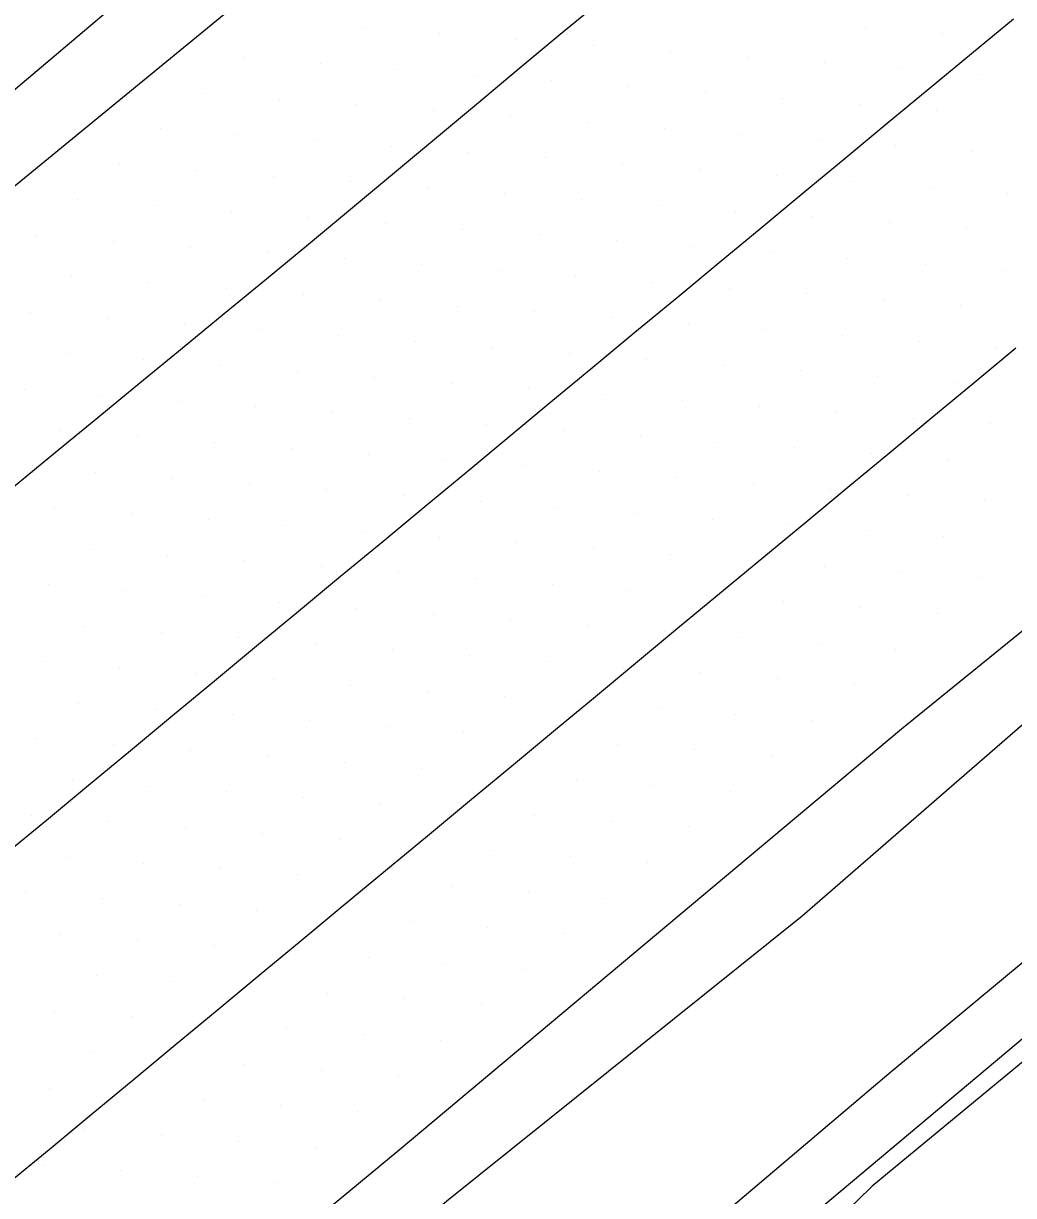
# Model space of a CAD drawing. Extents: x 1548934 to 1561348, y 809680 to 824075.
# Drawn here: x 1551561.3 to 1551606.6, y 810433 to 810486.7 of the extents above; entities that cross this region are included whole.
import ezdxf

# ---------------------------------------------------------------- set-up
doc = ezdxf.new("R2010")
doc.units = 0
for name, color, linetype in [('E_NCDOT_Vertical_Profile_Ground_Line', 7, 'Continuous'), ('Exist DTM Scan Elevation Point', 7, 'Continuous'), ('P_RDY_Terminator_Cell', 7, 'Continuous'), ('Pattern_8', 7, 'Continuous'), ('PH Exist DTM Breakline', 7, 'Continuous')]:
    doc.layers.add(name, color=color, linetype=linetype)

msp = doc.modelspace()

# ---------------------------------------------------------------- linework, layer by layer
at = {"layer": 'E_NCDOT_Vertical_Profile_Ground_Line'}
for points in [[(1551472.114, 810348.455), (1551474.033, 810349.864), (1551485.635, 810359.04), (1551508.804, 810378.107), (1551532.171, 810396.944), (1551555.367, 810415.98), (1551578.48, 810435.112), (1551601.469, 810454.389), (1551624.767, 810473.305), (1551647.833, 810492.493), (1551655.173, 810499.148), (1551678.162, 810518.425), (1551701.203, 810537.641), (1551723.995, 810557.146), (1551746.83, 810576.602), (1551761.526, 810588.983)], [(1551444.488, 810384.265), (1551456.113, 810393.415), (1551479.337, 810412.419), (1551502.581, 810431.398), (1551525.841, 810450.36), (1551548.958, 810469.487), (1551572.158, 810488.519), (1551595.194, 810507.741), (1551618.411, 810526.751), (1551626.097, 810533.004), (1551648.898, 810552.5)]]:
    msp.add_lwpolyline(points, dxfattribs=at)
at = {"layer": 'Exist DTM Scan Elevation Point'}
for p, q in [((1551576.776, 810486.488), (1551576.776, 810486.488)), ((1551580.301, 810486.22), (1551580.301, 810486.22)), ((1551599.822, 810486.51), (1551599.822, 810486.51)), ((1551603.347, 810486.242), (1551603.347, 810486.242)), ((1551583.826, 810485.952), (1551583.826, 810485.952)), ((1551587.351, 810485.684), (1551587.351, 810485.684)), ((1551590.876, 810485.417), (1551590.876, 810485.417)), ((1551594.401, 810485.149), (1551594.401, 810485.149)), ((1551571.355, 810485.127), (1551571.355, 810485.127)), ((1551574.88, 810484.859), (1551574.88, 810484.859)), ((1551597.926, 810484.881), (1551597.926, 810484.881)), ((1551601.451, 810484.613), (1551601.451, 810484.613)), ((1551578.405, 810484.591), (1551578.405, 810484.591)), ((1551581.93, 810484.323), (1551581.93, 810484.323)), ((1551604.976, 810484.346), (1551604.976, 810484.346)), ((1551585.454, 810484.055), (1551585.454, 810484.055)), ((1551588.979, 810483.788), (1551588.979, 810483.788)), ((1551569.458, 810483.498), (1551569.458, 810483.498)), ((1551572.983, 810483.23), (1551572.983, 810483.23)), ((1551592.504, 810483.52), (1551592.504, 810483.52)), ((1551596.03, 810483.252), (1551596.03, 810483.252)), ((1551576.508, 810482.962), (1551576.508, 810482.962)), ((1551580.033, 810482.694), (1551580.033, 810482.694)), ((1551599.555, 810482.984), (1551599.555, 810482.984)), ((1551603.08, 810482.717), (1551603.08, 810482.717)), ((1551583.558, 810482.426), (1551583.558, 810482.426)), ((1551587.083, 810482.159), (1551587.083, 810482.159)), ((1551567.562, 810481.869), (1551567.562, 810481.869)), ((1551571.087, 810481.601), (1551571.087, 810481.601)), ((1551590.608, 810481.891), (1551590.608, 810481.891)), ((1551594.133, 810481.623), (1551594.133, 810481.623)), ((1551574.612, 810481.333), (1551574.612, 810481.333)), ((1551578.137, 810481.065), (1551578.137, 810481.065)), ((1551597.658, 810481.355), (1551597.658, 810481.355)), ((1551601.184, 810481.088), (1551601.184, 810481.088)), ((1551581.662, 810480.798), (1551581.662, 810480.798)), ((1551585.187, 810480.53), (1551585.187, 810480.53)), ((1551604.709, 810480.82), (1551604.709, 810480.82)), ((1551565.665, 810480.24), (1551565.665, 810480.24)), ((1551569.19, 810479.972), (1551569.19, 810479.972)), ((1551588.712, 810480.262), (1551588.712, 810480.262)), ((1551592.237, 810479.994), (1551592.237, 810479.994)), ((1551572.715, 810479.704), (1551572.715, 810479.704)), ((1551576.24, 810479.437), (1551576.24, 810479.437)), ((1551595.762, 810479.727), (1551595.762, 810479.727)), ((1551599.287, 810479.459), (1551599.287, 810479.459)), ((1551579.765, 810479.169), (1551579.765, 810479.169)), ((1551583.29, 810478.901), (1551583.29, 810478.901)), ((1551602.813, 810479.191), (1551602.813, 810479.191)), ((1551606.338, 810478.924), (1551606.338, 810478.924)), ((1551563.769, 810478.611), (1551563.769, 810478.611)), ((1551567.294, 810478.343), (1551567.294, 810478.343)), ((1551586.815, 810478.633), (1551586.815, 810478.633)), ((1551590.34, 810478.365), (1551590.34, 810478.365)), ((1551570.819, 810478.075), (1551570.819, 810478.075)), ((1551574.344, 810477.808), (1551574.344, 810477.808)), ((1551593.866, 810478.098), (1551593.866, 810478.098)), ((1551597.391, 810477.83), (1551597.391, 810477.83)), ((1551577.869, 810477.54), (1551577.869, 810477.54)), ((1551581.394, 810477.272), (1551581.394, 810477.272)), ((1551600.916, 810477.562), (1551600.916, 810477.562)), ((1551604.441, 810477.295), (1551604.441, 810477.295)), ((1551561.873, 810476.982), (1551561.873, 810476.982)), ((1551565.398, 810476.714), (1551565.398, 810476.714)), ((1551584.919, 810477.004), (1551584.919, 810477.004)), ((1551588.444, 810476.736), (1551588.444, 810476.736)), ((1551568.923, 810476.446), (1551568.923, 810476.446)), ((1551572.448, 810476.179), (1551572.448, 810476.179)), ((1551591.969, 810476.469), (1551591.969, 810476.469)), ((1551595.494, 810476.201), (1551595.494, 810476.201)), ((1551575.972, 810475.911), (1551575.972, 810475.911)), ((1551579.498, 810475.643), (1551579.498, 810475.643)), ((1551599.02, 810475.933), (1551599.02, 810475.933)), ((1551602.545, 810475.666), (1551602.545, 810475.666)), ((1551563.501, 810475.085), (1551563.501, 810475.085)), ((1551583.023, 810475.375), (1551583.023, 810475.375)), ((1551586.548, 810475.107), (1551586.548, 810475.107)), ((1551606.07, 810475.398), (1551606.07, 810475.398)), ((1551567.026, 810474.817), (1551567.026, 810474.817)), ((1551570.551, 810474.55), (1551570.551, 810474.55)), ((1551590.073, 810474.84), (1551590.073, 810474.84)), ((1551593.598, 810474.572), (1551593.598, 810474.572)), ((1551574.076, 810474.282), (1551574.076, 810474.282)), ((1551577.601, 810474.014), (1551577.601, 810474.014)), ((1551597.123, 810474.305), (1551597.123, 810474.305)), ((1551600.649, 810474.037), (1551600.649, 810474.037)), ((1551561.605, 810473.456), (1551561.605, 810473.456)), ((1551581.126, 810473.746), (1551581.126, 810473.746)), ((1551584.651, 810473.479), (1551584.651, 810473.479)), ((1551604.174, 810473.769), (1551604.174, 810473.769)), ((1551565.13, 810473.189), (1551565.13, 810473.189)), ((1551568.655, 810472.921), (1551568.655, 810472.921)), ((1551588.176, 810473.211), (1551588.176, 810473.211)), ((1551591.702, 810472.943), (1551591.702, 810472.943)), ((1551572.18, 810472.653), (1551572.18, 810472.653)), ((1551575.705, 810472.385), (1551575.705, 810472.385)), ((1551595.227, 810472.676), (1551595.227, 810472.676)), ((1551598.752, 810472.408), (1551598.752, 810472.408)), ((1551579.23, 810472.117), (1551579.23, 810472.117)), ((1551582.755, 810471.85), (1551582.755, 810471.85)), ((1551602.278, 810472.141), (1551602.278, 810472.141)), ((1551605.803, 810471.873), (1551605.803, 810471.873)), ((1551563.233, 810471.56), (1551563.233, 810471.56)), ((1551566.758, 810471.292), (1551566.758, 810471.292)), ((1551586.28, 810471.582), (1551586.28, 810471.582)), ((1551589.805, 810471.314), (1551589.805, 810471.314)), ((1551570.283, 810471.024), (1551570.283, 810471.024)), ((1551573.808, 810470.756), (1551573.808, 810470.756)), ((1551593.331, 810471.047), (1551593.331, 810471.047)), ((1551596.856, 810470.779), (1551596.856, 810470.779)), ((1551577.333, 810470.488), (1551577.333, 810470.488)), ((1551580.859, 810470.221), (1551580.859, 810470.221)), ((1551600.381, 810470.512), (1551600.381, 810470.512)), ((1551603.906, 810470.244), (1551603.906, 810470.244)), ((1551561.337, 810469.931), (1551561.337, 810469.931)), ((1551564.862, 810469.663), (1551564.862, 810469.663)), ((1551584.384, 810469.953), (1551584.384, 810469.953)), ((1551587.909, 810469.685), (1551587.909, 810469.685)), ((1551568.387, 810469.395), (1551568.387, 810469.395)), ((1551571.912, 810469.127), (1551571.912, 810469.127)), ((1551591.434, 810469.418), (1551591.434, 810469.418)), ((1551594.959, 810469.15), (1551594.959, 810469.15)), ((1551575.437, 810468.859), (1551575.437, 810468.859)), ((1551578.962, 810468.592), (1551578.962, 810468.592)), ((1551598.485, 810468.883), (1551598.485, 810468.883)), ((1551602.01, 810468.615), (1551602.01, 810468.615)), ((1551562.966, 810468.034), (1551562.966, 810468.034)), ((1551582.487, 810468.324), (1551582.487, 810468.324)), ((1551586.012, 810468.056), (1551586.012, 810468.056)), ((1551605.536, 810468.348), (1551605.536, 810468.348)), ((1551566.49, 810467.766), (1551566.49, 810467.766)), ((1551570.016, 810467.498), (1551570.016, 810467.498)), ((1551589.538, 810467.789), (1551589.538, 810467.789)), ((1551593.063, 810467.521), (1551593.063, 810467.521)), ((1551573.541, 810467.23), (1551573.541, 810467.23)), ((1551577.066, 810466.963), (1551577.066, 810466.963)), ((1551596.588, 810467.254), (1551596.588, 810467.254)), ((1551600.114, 810466.986), (1551600.114, 810466.986)), ((1551580.591, 810466.695), (1551580.591, 810466.695)), ((1551584.116, 810466.428), (1551584.116, 810466.428)), ((1551603.639, 810466.719), (1551603.639, 810466.719)), ((1551564.594, 810466.137), (1551564.594, 810466.137)), ((1551568.119, 810465.869), (1551568.119, 810465.869)), ((1551587.641, 810466.16), (1551587.641, 810466.16)), ((1551591.167, 810465.892), (1551591.167, 810465.892)), ((1551571.644, 810465.602), (1551571.644, 810465.602)), ((1551575.169, 810465.334), (1551575.169, 810465.334)), ((1551594.692, 810465.625), (1551594.692, 810465.625)), ((1551598.217, 810465.357), (1551598.217, 810465.357)), ((1551578.695, 810465.066), (1551578.695, 810465.066)), ((1551582.22, 810464.799), (1551582.22, 810464.799)), ((1551601.743, 810465.09), (1551601.743, 810465.09)), ((1551605.269, 810464.823), (1551605.269, 810464.823)), ((1551562.698, 810464.508), (1551562.698, 810464.508)), ((1551566.223, 810464.24), (1551566.223, 810464.24)), ((1551585.745, 810464.531), (1551585.745, 810464.531)), ((1551589.27, 810464.263), (1551589.27, 810464.263)), ((1551569.748, 810463.973), (1551569.748, 810463.973)), ((1551573.273, 810463.705), (1551573.273, 810463.705)), ((1551592.796, 810463.996), (1551592.796, 810463.996)), ((1551596.321, 810463.728), (1551596.321, 810463.728)), ((1551576.798, 810463.437), (1551576.798, 810463.437)), ((1551580.323, 810463.17), (1551580.323, 810463.17)), ((1551599.847, 810463.461), (1551599.847, 810463.461)), ((1551603.372, 810463.194), (1551603.372, 810463.194)), ((1551564.326, 810462.611), (1551564.326, 810462.611)), ((1551583.849, 810462.902), (1551583.849, 810462.902)), ((1551587.374, 810462.635), (1551587.374, 810462.635)), ((1551567.851, 810462.344), (1551567.851, 810462.344)), ((1551571.377, 810462.076), (1551571.377, 810462.076)), ((1551590.899, 810462.367), (1551590.899, 810462.367)), ((1551594.425, 810462.099), (1551594.425, 810462.099)), ((1551574.902, 810461.808), (1551574.902, 810461.808)), ((1551578.427, 810461.541), (1551578.427, 810461.541)), ((1551597.95, 810461.832), (1551597.95, 810461.832)), ((1551601.476, 810461.565), (1551601.476, 810461.565)), ((1551581.952, 810461.273), (1551581.952, 810461.273)), ((1551585.478, 810461.006), (1551585.478, 810461.006)), ((1551605.002, 810461.298), (1551605.002, 810461.298)), ((1551562.43, 810460.982), (1551562.43, 810460.982)), ((1551565.955, 810460.715), (1551565.955, 810460.715)), ((1551589.003, 810460.738), (1551589.003, 810460.738)), ((1551592.528, 810460.471), (1551592.528, 810460.471)), ((1551569.48, 810460.447), (1551569.48, 810460.447)), ((1551573.005, 810460.179), (1551573.005, 810460.179)), ((1551596.054, 810460.203), (1551596.054, 810460.203)), ((1551599.58, 810459.936), (1551599.58, 810459.936)), ((1551576.531, 810459.912), (1551576.531, 810459.912)), ((1551580.056, 810459.644), (1551580.056, 810459.644)), ((1551603.105, 810459.669), (1551603.105, 810459.669)), ((1551564.059, 810459.086), (1551564.059, 810459.086)), ((1551583.581, 810459.377), (1551583.581, 810459.377)), ((1551587.107, 810459.109), (1551587.107, 810459.109)), ((1551567.584, 810458.818), (1551567.584, 810458.818)), ((1551571.109, 810458.55), (1551571.109, 810458.55)), ((1551590.632, 810458.842), (1551590.632, 810458.842)), ((1551594.157, 810458.574), (1551594.157, 810458.574)), ((1551597.683, 810458.307), (1551597.683, 810458.307)), ((1551574.634, 810458.283), (1551574.634, 810458.283)), ((1551578.16, 810458.015), (1551578.16, 810458.015)), ((1551601.209, 810458.04), (1551601.209, 810458.04)), ((1551562.162, 810457.457), (1551562.162, 810457.457)), ((1551581.685, 810457.748), (1551581.685, 810457.748)), ((1551585.21, 810457.48), (1551585.21, 810457.48)), ((1551565.687, 810457.189), (1551565.687, 810457.189)), ((1551569.213, 810456.922), (1551569.213, 810456.922)), ((1551588.736, 810457.213), (1551588.736, 810457.213)), ((1551592.261, 810456.945), (1551592.261, 810456.945)), ((1551572.738, 810456.654), (1551572.738, 810456.654)), ((1551576.263, 810456.386), (1551576.263, 810456.386)), ((1551595.787, 810456.678), (1551595.787, 810456.678)), ((1551599.313, 810456.411), (1551599.313, 810456.411)), ((1551579.788, 810456.119), (1551579.788, 810456.119)), ((1551583.314, 810455.851), (1551583.314, 810455.851)), ((1551563.791, 810455.56), (1551563.791, 810455.56)), ((1551567.316, 810455.293), (1551567.316, 810455.293)), ((1551586.839, 810455.584), (1551586.839, 810455.584)), ((1551590.365, 810455.317), (1551590.365, 810455.317)), ((1551570.842, 810455.025), (1551570.842, 810455.025)), ((1551574.367, 810454.757), (1551574.367, 810454.757)), ((1551593.891, 810455.049), (1551593.891, 810455.049)), ((1551597.416, 810454.782), (1551597.416, 810454.782)), ((1551577.892, 810454.49), (1551577.892, 810454.49)), ((1551581.417, 810454.222), (1551581.417, 810454.222)), ((1551561.895, 810453.931), (1551561.895, 810453.931)), ((1551565.42, 810453.664), (1551565.42, 810453.664)), ((1551584.943, 810453.955), (1551584.943, 810453.955)), ((1551588.468, 810453.688), (1551588.468, 810453.688)), ((1551568.945, 810453.396), (1551568.945, 810453.396)), ((1551572.47, 810453.129), (1551572.47, 810453.129)), ((1551591.994, 810453.42), (1551591.994, 810453.42)), ((1551595.52, 810453.153), (1551595.52, 810453.153)), ((1551575.996, 810452.861), (1551575.996, 810452.861)), ((1551579.521, 810452.593), (1551579.521, 810452.593)), ((1551563.523, 810452.035), (1551563.523, 810452.035)), ((1551583.046, 810452.326), (1551583.046, 810452.326)), ((1551586.572, 810452.059), (1551586.572, 810452.059)), ((1551567.049, 810451.767), (1551567.049, 810451.767)), ((1551570.574, 810451.5), (1551570.574, 810451.5)), ((1551590.098, 810451.792), (1551590.098, 810451.792)), ((1551593.624, 810451.524), (1551593.624, 810451.524)), ((1551574.099, 810451.232), (1551574.099, 810451.232)), ((1551577.625, 810450.964), (1551577.625, 810450.964)), ((1551561.627, 810450.406), (1551561.627, 810450.406)), ((1551581.15, 810450.697), (1551581.15, 810450.697)), ((1551584.676, 810450.43), (1551584.676, 810450.43)), ((1551565.152, 810450.138), (1551565.152, 810450.138)), ((1551568.678, 810449.871), (1551568.678, 810449.871)), ((1551588.201, 810450.163), (1551588.201, 810450.163)), ((1551591.727, 810449.896), (1551591.727, 810449.896)), ((1551572.203, 810449.603), (1551572.203, 810449.603)), ((1551575.728, 810449.336), (1551575.728, 810449.336)), ((1551579.254, 810449.068), (1551579.254, 810449.068)), ((1551582.779, 810448.801), (1551582.779, 810448.801)), ((1551563.256, 810448.509), (1551563.256, 810448.509)), ((1551566.781, 810448.242), (1551566.781, 810448.242)), ((1551586.305, 810448.534), (1551586.305, 810448.534)), ((1551589.831, 810448.267), (1551589.831, 810448.267)), ((1551570.307, 810447.974), (1551570.307, 810447.974)), ((1551573.832, 810447.707), (1551573.832, 810447.707)), ((1551577.357, 810447.439), (1551577.357, 810447.439)), ((1551580.883, 810447.172), (1551580.883, 810447.172)), ((1551561.36, 810446.88), (1551561.36, 810446.88)), ((1551564.885, 810446.613), (1551564.885, 810446.613)), ((1551584.409, 810446.905), (1551584.409, 810446.905)), ((1551587.934, 810446.638), (1551587.934, 810446.638)), ((1551568.41, 810446.345), (1551568.41, 810446.345)), ((1551571.935, 810446.078), (1551571.935, 810446.078)), ((1551575.461, 810445.81), (1551575.461, 810445.81)), ((1551578.986, 810445.543), (1551578.986, 810445.543)), ((1551562.988, 810444.984), (1551562.988, 810444.984)), ((1551582.512, 810445.276), (1551582.512, 810445.276)), ((1551586.038, 810445.009), (1551586.038, 810445.009)), ((1551566.514, 810444.716), (1551566.514, 810444.716)), ((1551570.039, 810444.449), (1551570.039, 810444.449)), ((1551573.564, 810444.181), (1551573.564, 810444.181)), ((1551577.09, 810443.914), (1551577.09, 810443.914)), ((1551580.616, 810443.647), (1551580.616, 810443.647)), ((1551584.142, 810443.38), (1551584.142, 810443.38)), ((1551564.617, 810443.087), (1551564.617, 810443.087)), ((1551568.143, 810442.82), (1551568.143, 810442.82)), ((1551571.668, 810442.552), (1551571.668, 810442.552)), ((1551575.194, 810442.285), (1551575.194, 810442.285)), ((1551578.719, 810442.018), (1551578.719, 810442.018)), ((1551582.245, 810441.751), (1551582.245, 810441.751)), ((1551562.721, 810441.458), (1551562.721, 810441.458)), ((1551566.246, 810441.191), (1551566.246, 810441.191)), ((1551569.772, 810440.923), (1551569.772, 810440.923)), ((1551573.297, 810440.656), (1551573.297, 810440.656)), ((1551576.823, 810440.389), (1551576.823, 810440.389)), ((1551580.349, 810440.122), (1551580.349, 810440.122)), ((1551564.35, 810439.562), (1551564.35, 810439.562)), ((1551567.875, 810439.294), (1551567.875, 810439.294)), ((1551571.401, 810439.027), (1551571.401, 810439.027)), ((1551574.927, 810438.76), (1551574.927, 810438.76)), ((1551578.452, 810438.493), (1551578.452, 810438.493)), ((1551562.454, 810437.933), (1551562.454, 810437.933)), ((1551565.979, 810437.666), (1551565.979, 810437.666)), ((1551569.505, 810437.398), (1551569.505, 810437.398)), ((1551573.03, 810437.131), (1551573.03, 810437.131)), ((1551576.556, 810436.864), (1551576.556, 810436.864)), ((1551564.083, 810436.037), (1551564.083, 810436.037)), ((1551567.608, 810435.769), (1551567.608, 810435.769)), ((1551571.134, 810435.502), (1551571.134, 810435.502)), ((1551574.66, 810435.235), (1551574.66, 810435.235)), ((1551562.186, 810434.408), (1551562.186, 810434.408)), ((1551565.712, 810434.14), (1551565.712, 810434.14)), ((1551569.238, 810433.873), (1551569.238, 810433.873)), ((1551572.763, 810433.606), (1551572.763, 810433.606))]:
    msp.add_line(p, q, dxfattribs=at)
at = {"layer": 'P_RDY_Terminator_Cell'}
for points in [[(1551560.817, 810465.464), (1551562.747, 810467.052), (1551564.677, 810468.641), (1551566.608, 810470.229), (1551568.538, 810471.818), (1551570.468, 810473.407), (1551572.399, 810474.995), (1551574.329, 810476.584), (1551576.252, 810478.182), (1551578.171, 810479.784), (1551580.091, 810481.386), (1551582.01, 810482.988), (1551583.929, 810484.59), (1551585.848, 810486.192), (1551587.768, 810487.794)], [(1551560.402, 810448.61), (1551562.327, 810450.206), (1551564.251, 810451.802), (1551566.176, 810453.397), (1551568.1, 810454.993), (1551570.025, 810456.589), (1551571.949, 810458.185), (1551573.874, 810459.78), (1551575.798, 810461.376), (1551577.723, 810462.972), (1551579.647, 810464.567), (1551581.572, 810466.163), (1551583.496, 810467.759), (1551585.421, 810469.355), (1551587.346, 810470.95), (1551589.27, 810472.546), (1551591.195, 810474.142), (1551593.119, 810475.737), (1551595.044, 810477.333), (1551596.968, 810478.929), (1551598.893, 810480.524), (1551600.817, 810482.12), (1551602.742, 810483.716), (1551604.666, 810485.312), (1551606.591, 810486.907)], [(1551606.707, 810471.819), (1551604.783, 810470.223), (1551602.859, 810468.627), (1551600.935, 810467.031), (1551599.011, 810465.435), (1551597.086, 810463.839), (1551595.162, 810462.243), (1551593.238, 810460.647), (1551591.314, 810459.051), (1551589.39, 810457.455), (1551587.465, 810455.858), (1551585.541, 810454.262), (1551583.617, 810452.666), (1551581.693, 810451.07), (1551579.769, 810449.474), (1551577.845, 810447.878), (1551575.92, 810446.282), (1551573.996, 810444.686), (1551572.072, 810443.09), (1551570.148, 810441.494), (1551568.224, 810439.897), (1551566.299, 810438.301), (1551564.375, 810436.705), (1551562.451, 810435.109), (1551560.525, 810433.516)]]:
    msp.add_lwpolyline(points, dxfattribs=at)
at = {"layer": 'Pattern_8'}
msp.add_lwpolyline([(1551527.646, 810373.589), (1551838.6, 810634.638)], dxfattribs=at)
at = {"layer": 'PH Exist DTM Breakline'}
for points in [[(1551658.016, 810565.912), (1551634.484, 810546.871), (1551612.397, 810528.841), (1551592.062, 810511.696), (1551567.719, 810489.454), (1551545.048, 810470.284), (1551524.68, 810453.477), (1551509.741, 810441.458), (1551485.853, 810422.028), (1551464.135, 810403.78), (1551440.534, 810384.685), (1551434.664, 810379.828)], [(1551527.679, 810376.385), (1551535.734, 810383.448), (1551541.813, 810388.7), (1551552.202, 810398.778), (1551570.283, 810413.664), (1551583.02, 810423.442), (1551600.888, 810438.601), (1551617.354, 810452.3), (1551631.359, 810463.754), (1551644.548, 810476.431), (1551657.736, 810488.379), (1551673.328, 810500.69), (1551686.535, 810512.5), (1551695.815, 810521.193)], [(1551677.801, 810514.194), (1551668.564, 810505.953), (1551658.209, 810497.256), (1551646.7, 810487.216), (1551632.508, 810476.453), (1551621.412, 810466.647), (1551610.482, 810457.599), (1551596.918, 810445.808), (1551580.656, 810432.764), (1551566.85, 810420.916), (1551558.924, 810413.491), (1551545.191, 810402.746), (1551535.638, 810395.965), (1551528.322, 810389.69), (1551515.654, 810379.062), (1551502.941, 810368.971), (1551489.963, 810357.825), (1551475.527, 810346.277), (1551465.061, 810338.705)], [(1551686.938, 810507.317), (1551677.582, 810499.413), (1551664.959, 810487.432), (1551650.646, 810474.966), (1551634.847, 810462.582), (1551621.136, 810450.797), (1551600.12, 810433.439), (1551585.369, 810419.011), (1551569.917, 810408.353), (1551556.828, 810397.109), (1551545.456, 810386.36), (1551541.546, 810382.376), (1551530.918, 810372.85)]]:
    msp.add_lwpolyline(points, dxfattribs=at)

doc.saveas('drawing.dxf')
